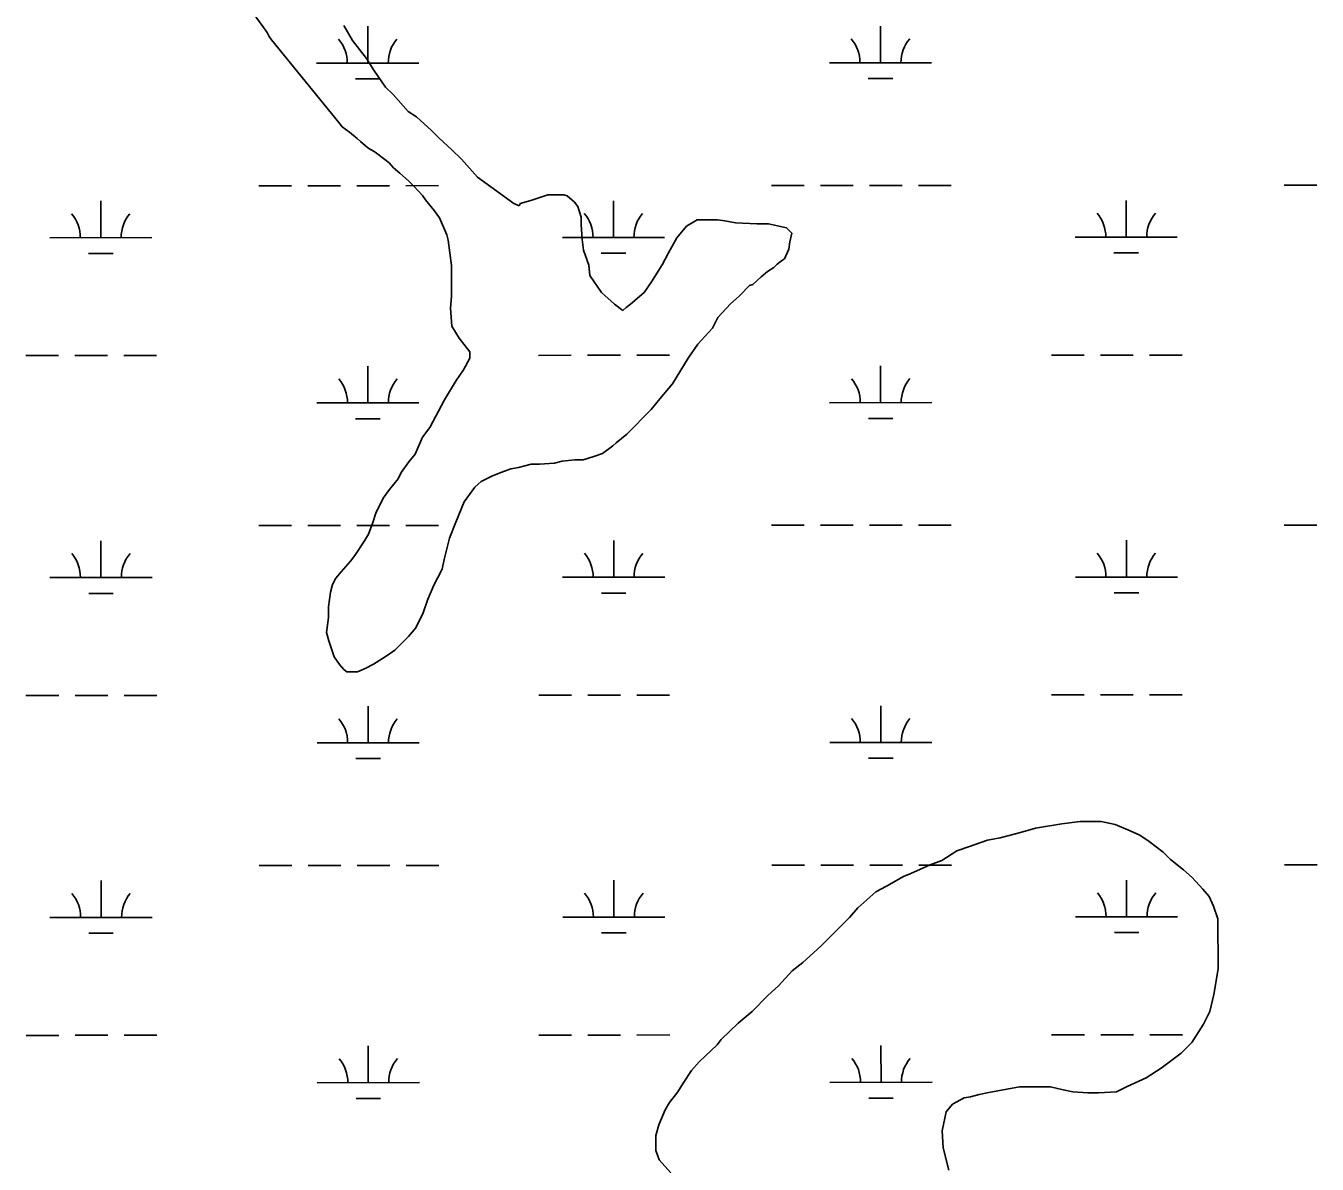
# Model space of a CAD drawing. Extents: x 3279314 to 3317160, y 734079 to 759431.
# Drawn here: x 3298660 to 3299924, y 742422 to 743536 of the extents above; entities that cross this region are included whole.
import ezdxf

# ---------------------------------------------------------------- set-up
doc = ezdxf.new("R2010")
doc.units = 0
doc.layers.add('V-SITE-VEGE', color=7, linetype='Continuous')
doc.layers.add('V-WETL-SWMP', color=7, linetype='Continuous')

msp = doc.modelspace()

# ---------------------------------------------------------------- linework, layer by layer
at = {"layer": 'V-SITE-VEGE'}
for p, q in [((3298896.2, 743530), (3298883.6, 743547.7)), ((3298971.2, 743536.7), (3298979.6, 743522.1)), ((3298898.3, 743525.9), (3298896.2, 743530)), ((3298900.4, 743522.8), (3298898.3, 743525.9)), ((3298966.5, 743441.8), (3298900.4, 743522.8)), ((3298979.6, 743522.1), (3298993.3, 743504.5)), ((3298993.3, 743504.5), (3299000.6, 743493)), ((3299000.6, 743493), (3299012.1, 743476.4)), ((3299012.1, 743476.4), (3299019.5, 743469.2)), ((3299019.5, 743469.2), (3299034.1, 743452.6)), ((3299034.1, 743452.6), (3299042.5, 743447.4)), ((3298969.6, 743437.7), (3298966.5, 743441.8)), ((3298976.9, 743432.5), (3298969.6, 743437.7)), ((3299042.5, 743447.4), (3299057.2, 743433.9)), ((3298984.2, 743426.3), (3298976.9, 743432.5)), ((3298987.4, 743423.2), (3298984.2, 743426.3)), ((3298994.7, 743416.9), (3298987.4, 743423.2)), ((3299057.2, 743433.9), (3299064.5, 743426.6)), ((3299064.5, 743426.6), (3299077, 743415.2)), ((3299002, 743412.8), (3298994.7, 743416.9)), ((3299011.4, 743405.6), (3299002, 743412.8)), ((3299077, 743415.2), (3299086.5, 743405.9)), ((3299015.6, 743402.4), (3299011.4, 743405.6)), ((3299019.8, 743397.3), (3299015.6, 743402.4)), ((3299086.5, 743405.9), (3299102.2, 743388.3)), ((3299026.1, 743392.1), (3299019.8, 743397.3)), ((3299034.5, 743384.8), (3299026.1, 743392.1)), ((3299039.7, 743379.6), (3299034.5, 743384.8)), ((3299102.2, 743388.3), (3299137.7, 743362.4)), ((3299048.1, 743370.3), (3299039.7, 743379.6)), ((3299051.2, 743366.1), (3299048.1, 743370.3)), ((3299059.6, 743355.8), (3299051.2, 743366.1)), ((3299137.7, 743362.4), (3299143, 743360.3)), ((3299143, 743360.3), (3299144, 743362.4)), ((3299144, 743362.4), (3299154.4, 743365.6)), ((3299154.4, 743365.6), (3299171, 743370.9)), ((3299171, 743370.9), (3299186.7, 743371)), ((3299186.7, 743371), (3299189.8, 743369.9)), ((3299189.8, 743369.9), (3299197.1, 743363.7)), ((3299197.1, 743363.7), (3299200.3, 743359.6)), ((3299200.3, 743359.6), (3299203.5, 743349.2)), ((3299064.9, 743348.5), (3299059.6, 743355.8)), ((3299072.2, 743331.9), (3299064.9, 743348.5)), ((3299203.5, 743349.2), (3299203.5, 743341.9)), ((3299203.5, 743341.9), (3299204.6, 743327.3)), ((3299297.3, 743328.8), (3299306.7, 743340.3)), ((3299306.7, 743340.3), (3299317.1, 743346.6)), ((3299317.1, 743346.6), (3299336.9, 743346.7)), ((3299336.9, 743346.7), (3299344.2, 743345.7)), ((3299344.2, 743345.7), (3299354.6, 743343.6)), ((3299354.6, 743343.6), (3299375.4, 743342.7)), ((3299375.4, 743342.7), (3299386.9, 743342.7)), ((3299386.9, 743342.7), (3299404.6, 743338.7)), ((3299404.6, 743338.7), (3299409.9, 743333.5)), ((3299073.3, 743326.7), (3299072.2, 743331.9)), ((3299076.6, 743301.7), (3299073.3, 743326.7)), ((3299204.6, 743327.3), (3299205.7, 743316.9)), ((3299289.1, 743314.1), (3299297.3, 743328.8)), ((3299407.8, 743325.1), (3299406.8, 743317.8)), ((3299409.9, 743333.5), (3299407.8, 743325.1)), ((3299205.7, 743316.9), (3299211, 743302.3)), ((3299282.9, 743302.6), (3299289.1, 743314.1)), ((3299406.8, 743317.8), (3299402.7, 743308.4)), ((3299076.7, 743271.4), (3299076.6, 743301.7)), ((3299211, 743302.3), (3299212.1, 743291.9)), ((3299272.5, 743285.9), (3299282.9, 743302.6)), ((3299392.3, 743300), (3299386.1, 743295.9)), ((3299395.4, 743303.2), (3299392.3, 743300)), ((3299399.6, 743306.3), (3299395.4, 743303.2)), ((3299402.7, 743308.4), (3299399.6, 743306.3)), ((3299212.1, 743291.9), (3299223.6, 743275.3)), ((3299265.3, 743275.5), (3299272.5, 743285.9)), ((3299379.8, 743290.6), (3299371.5, 743283.3)), ((3299386.1, 743295.9), (3299379.8, 743290.6)), ((3299075.7, 743260), (3299076.7, 743271.4)), ((3299223.6, 743275.3), (3299236.2, 743263.9)), ((3299251.8, 743263.9), (3299265.3, 743275.5)), ((3299358.1, 743271.7), (3299349.8, 743264.4)), ((3299368.4, 743282.2), (3299358.1, 743271.7)), ((3299371.5, 743283.3), (3299368.4, 743282.2)), ((3299076.8, 743242.3), (3299075.7, 743260)), ((3299236.2, 743263.9), (3299244.5, 743257.7)), ((3299244.5, 743257.7), (3299247.6, 743260.8)), ((3299247.6, 743260.8), (3299251.8, 743263.9)), ((3299349.8, 743264.4), (3299337.3, 743250.8)), ((3299337.3, 743250.8), (3299332.1, 743240.4)), ((3299084.2, 743230.8), (3299076.8, 743242.3)), ((3299332.1, 743240.4), (3299317.6, 743224.7)), ((3299094.7, 743217.3), (3299084.2, 743230.8)), ((3299317.6, 743224.7), (3299308.3, 743211.1)), ((3299088.5, 743199.6), (3299094.7, 743211.1)), ((3299094.7, 743211.1), (3299094.7, 743217.3)), ((3299308.3, 743211.1), (3299292.8, 743186)), ((3299081.3, 743189.1), (3299088.5, 743199.6)), ((3299069.9, 743170.3), (3299081.3, 743189.1)), ((3299292.8, 743186), (3299280.4, 743171.3)), ((3299055.4, 743143.2), (3299069.9, 743170.3)), ((3299280.4, 743171.3), (3299272.1, 743160.9)), ((3299272.1, 743160.9), (3299248.2, 743136.8)), ((3299041, 743117), (3299048.2, 743133.8)), ((3299048.2, 743133.8), (3299055.4, 743143.2)), ((3299248.2, 743136.8), (3299237.9, 743128.4)), ((3299234.7, 743125.3), (3299224.4, 743117.9)), ((3299237.9, 743128.4), (3299234.7, 743125.3)), ((3299027.5, 743099.3), (3299034.7, 743109.7)), ((3299034.7, 743109.7), (3299041, 743117)), ((3299154.6, 743107.2), (3299142.1, 743104)), ((3299162.9, 743107.2), (3299154.6, 743107.2)), ((3299177.5, 743108.3), (3299162.9, 743107.2)), ((3299184.8, 743110.4), (3299177.5, 743108.3)), ((3299197.3, 743111.5), (3299184.8, 743110.4)), ((3299205.6, 743111.6), (3299197.3, 743111.5)), ((3299216, 743114.8), (3299205.6, 743111.6)), ((3299224.4, 743117.9), (3299216, 743114.8)), ((3299024.4, 743093), (3299027.5, 743099.3)), ((3299116.1, 743095.5), (3299105.7, 743090.3)), ((3299123.4, 743098.7), (3299116.1, 743095.5)), ((3299134.8, 743102.9), (3299123.4, 743098.7)), ((3299142.1, 743104), (3299134.8, 743102.9)), ((3299009.9, 743074.2), (3299016.1, 743082.5)), ((3299016.1, 743082.5), (3299024.4, 743093)), ((3299099.5, 743085), (3299089.1, 743070.4)), ((3299105.7, 743090.3), (3299099.5, 743085)), ((3299002.7, 743059.5), (3299009.9, 743074.2)), ((3299089.1, 743070.4), (3299080.9, 743050.5)), ((3298999.6, 743050.2), (3299002.7, 743059.5)), ((3298995.5, 743038.7), (3298999.6, 743050.2)), ((3299080.9, 743050.5), (3299074.7, 743034.9)), ((3298982, 743017.8), (3298991.4, 743032.4)), ((3298991.4, 743032.4), (3298995.5, 743038.7)), ((3299074.7, 743034.9), (3299069.6, 743014)), ((3298968.6, 743002.1), (3298977.9, 743012.5)), ((3298977.9, 743012.5), (3298982, 743017.8)), ((3299069.6, 743014), (3299067.6, 743004.6)), ((3298960.3, 742989.5), (3298963.4, 742995.8)), ((3298963.4, 742995.8), (3298968.6, 743002.1)), ((3299063.4, 742996.3), (3299059.3, 742989)), ((3299067.6, 743004.6), (3299063.4, 742996.3)), ((3298956.2, 742967.6), (3298958.2, 742982.2)), ((3298958.2, 742982.2), (3298960.3, 742989.5)), ((3299059.3, 742989), (3299053.1, 742974.3)), ((3298956.3, 742957.2), (3298956.2, 742967.6)), ((3299053.1, 742974.3), (3299049, 742961.8)), ((3298954.3, 742942.6), (3298956.3, 742957.2)), ((3299049, 742961.8), (3299041.8, 742947.2)), ((3298956.4, 742934.3), (3298954.3, 742942.6)), ((3299041.8, 742947.2), (3299034.5, 742938.8)), ((3298961.7, 742918.7), (3298956.4, 742934.3)), ((3299034.5, 742938.8), (3299021, 742925.2)), ((3298966.9, 742911.4), (3298961.7, 742918.7)), ((3299011.7, 742918.9), (3299000.3, 742911.6)), ((3299021, 742925.2), (3299011.7, 742918.9)), ((3298971.1, 742906.2), (3298966.9, 742911.4)), ((3298974.2, 742904.1), (3298971.1, 742906.2)), ((3298992, 742907.4), (3298984.7, 742904.2)), ((3299000.3, 742911.6), (3298992, 742907.4)), ((3298984.7, 742904.2), (3298974.2, 742904.1)), ((3299648.2, 742751.1), (3299674.2, 742755.4)), ((3299674.2, 742755.4), (3299691.9, 742757.5)), ((3299691.9, 742757.5), (3299712.7, 742757.6)), ((3299712.7, 742757.6), (3299726.3, 742754.6)), ((3299726.3, 742754.6), (3299740.9, 742748.4)), ((3299601.3, 742739.4), (3299613.8, 742741.5)), ((3299613.8, 742741.5), (3299633.6, 742746.8)), ((3299633.6, 742746.8), (3299648.2, 742751.1)), ((3299740.9, 742748.4), (3299750.3, 742744.3)), ((3299750.3, 742744.3), (3299759.7, 742738.1)), ((3299556.6, 742719.4), (3299571.2, 742728.8)), ((3299571.2, 742728.8), (3299583.6, 742733)), ((3299583.6, 742733), (3299601.3, 742739.4)), ((3299759.7, 742738.1), (3299773.3, 742727.7)), ((3299773.3, 742727.7), (3299780.6, 742720.4)), ((3299526.4, 742706.7), (3299545.2, 742715.1)), ((3299545.2, 742715.1), (3299556.6, 742719.4)), ((3299780.6, 742720.4), (3299793.2, 742710.1)), ((3299502.5, 742694.1), (3299519.2, 742703.6)), ((3299519.2, 742703.6), (3299526.4, 742706.7)), ((3299793.2, 742710.1), (3299801.6, 742702.8)), ((3299801.6, 742702.8), (3299812.1, 742691.4)), ((3299492.1, 742688.8), (3299502.5, 742694.1)), ((3299812.1, 742691.4), (3299818.3, 742684.1)), ((3299474.5, 742673.1), (3299492.1, 742688.8)), ((3299818.3, 742684.1), (3299822.5, 742674.8)), ((3299466.2, 742663.7), (3299474.5, 742673.1)), ((3299822.5, 742674.8), (3299826.8, 742662.3)), ((3299438.2, 742635.4), (3299466.2, 742663.7)), ((3299826.8, 742662.3), (3299827, 742613.3)), ((3299420.6, 742619.7), (3299438.2, 742635.4)), ((3299410.2, 742611.3), (3299420.6, 742619.7)), ((3299396.7, 742596.7), (3299410.2, 742611.3)), ((3299827, 742613.3), (3299823, 742588.3)), ((3299386.3, 742587.2), (3299396.7, 742596.7)), ((3299370.8, 742571.5), (3299386.3, 742587.2)), ((3299823, 742588.3), (3299818.9, 742571.6)), ((3299357.3, 742560), (3299370.8, 742571.5)), ((3299818.9, 742571.6), (3299812.7, 742559.1)), ((3299340.7, 742544.3), (3299357.3, 742560)), ((3299812.7, 742559.1), (3299801.3, 742541.3)), ((3299318.9, 742522.3), (3299336.6, 742539.1)), ((3299336.6, 742539.1), (3299340.7, 742544.3)), ((3299801.3, 742541.3), (3299790.9, 742530.8)), ((3299790.9, 742530.8), (3299771.2, 742516.1)), ((3299303.4, 742501.4), (3299311.7, 742513.9)), ((3299311.7, 742513.9), (3299318.9, 742522.3)), ((3299771.2, 742516.1), (3299756.7, 742506.7)), ((3299298.2, 742493), (3299303.4, 742501.4)), ((3299756.7, 742506.7), (3299737.9, 742498.3)), ((3299289.9, 742482.6), (3299298.2, 742493)), ((3299584.8, 742488.2), (3299578.6, 742487.1)), ((3299593.1, 742490.3), (3299584.8, 742488.2)), ((3299602.5, 742492.4), (3299593.1, 742490.3)), ((3299620.2, 742495.6), (3299602.5, 742492.4)), ((3299632.7, 742497.8), (3299620.2, 742495.6)), ((3299662.9, 742497.9), (3299632.7, 742497.8)), ((3299675.4, 742494.8), (3299662.9, 742497.9)), ((3299684.8, 742492.8), (3299675.4, 742494.8)), ((3299699.4, 742491.8), (3299684.8, 742492.8)), ((3299709.8, 742491.9), (3299699.4, 742491.8)), ((3299727.5, 742493), (3299709.8, 742491.9)), ((3299737.9, 742498.3), (3299727.5, 742493)), ((3299279.6, 742460.6), (3299285.8, 742475.3)), ((3299285.8, 742475.3), (3299289.9, 742482.6)), ((3299567.1, 742480.8), (3299560.9, 742473.5)), ((3299578.6, 742487.1), (3299567.1, 742480.8)), ((3299560.9, 742473.5), (3299556.8, 742454.7)), ((3299276.5, 742450.2), (3299279.6, 742460.6)), ((3299276.6, 742435.6), (3299276.5, 742450.2)), ((3299556.8, 742454.7), (3299558, 742438)), ((3299558, 742438), (3299563.3, 742416.2)), ((3299279.8, 742426.3), (3299276.6, 742435.6)), ((3299291.3, 742413.8), (3299279.8, 742426.3))]:
    msp.add_line(p, q, dxfattribs=at)
at = {"layer": 'V-WETL-SWMP'}
for p, q in [((3298994.6, 743500), (3298994.6, 743536)), ((3299496.6, 743500.2), (3299496.5, 743536.2)), ((3298944.6, 743500), (3299044.6, 743500)), ((3299446.6, 743500.2), (3299546.6, 743500.3)), ((3298982.7, 743484.6), (3299006.7, 743484.6)), ((3299484.6, 743484.8), (3299508.6, 743484.8)), ((3298887.9, 743379.9), (3298919.9, 743379.9)), ((3298935.9, 743379.9), (3298967.9, 743379.9)), ((3298983.9, 743379.9), (3299015.9, 743379.9)), ((3299031.9, 743379.9), (3299063.9, 743380)), ((3299389.8, 743380.1), (3299421.8, 743380.1)), ((3299437.8, 743380.1), (3299469.8, 743380.2)), ((3299485.8, 743380.2), (3299517.8, 743380.2)), ((3299533.8, 743380.2), (3299565.8, 743380.2)), ((3299891.7, 743380.4), (3299923.7, 743380.4)), ((3298733.3, 743329), (3298733.3, 743365)), ((3299235.2, 743329.3), (3299235.2, 743365.3)), ((3299737.1, 743329.6), (3299737.1, 743365.6)), ((3298683.3, 743329), (3298783.3, 743329.1)), ((3299185.2, 743329.3), (3299285.2, 743329.3)), ((3299687.1, 743329.5), (3299787.1, 743329.6)), ((3298721.3, 743313.6), (3298745.3, 743313.6)), ((3299223.2, 743313.9), (3299247.2, 743313.9)), ((3299725.1, 743314.1), (3299749.1, 743314.1)), ((3298659.9, 743213.6), (3298691.9, 743213.6)), ((3298707.9, 743213.6), (3298739.9, 743213.6)), ((3298755.9, 743213.6), (3298787.9, 743213.6)), ((3299161.9, 743213.8), (3299193.9, 743213.9)), ((3299209.9, 743213.9), (3299241.9, 743213.9)), ((3299257.9, 743213.9), (3299289.9, 743213.9)), ((3299663.8, 743214.1), (3299695.8, 743214.1)), ((3299711.8, 743214.1), (3299743.8, 743214.1)), ((3299759.8, 743214.1), (3299791.8, 743214.2)), ((3298994.8, 743167.3), (3298994.8, 743203.3)), ((3299496.7, 743167.6), (3299496.7, 743203.6)), ((3298944.8, 743167.3), (3299044.8, 743167.3)), ((3299446.7, 743167.5), (3299546.7, 743167.6)), ((3298982.8, 743151.9), (3299006.8, 743151.9)), ((3299484.7, 743152.1), (3299508.7, 743152.2)), ((3298888, 743047.2), (3298920, 743047.2)), ((3298936, 743047.2), (3298968, 743047.2)), ((3298984, 743047.2), (3299016, 743047.3)), ((3299032, 743047.3), (3299064, 743047.3)), ((3299389.9, 743047.5), (3299421.9, 743047.5)), ((3299437.9, 743047.5), (3299469.9, 743047.5)), ((3299485.9, 743047.5), (3299517.9, 743047.5)), ((3299533.9, 743047.5), (3299565.9, 743047.5)), ((3299891.8, 743047.7), (3299923.8, 743047.7)), ((3298733.5, 742996.4), (3298733.4, 743032.4)), ((3299235.4, 742996.6), (3299235.4, 743032.6)), ((3299737.3, 742996.9), (3299737.3, 743032.9)), ((3298683.5, 742996.3), (3298783.5, 742996.4)), ((3299185.4, 742996.6), (3299285.4, 742996.7)), ((3299687.3, 742996.9), (3299787.3, 742996.9)), ((3298721.5, 742980.9), (3298745.5, 742980.9)), ((3299223.4, 742981.2), (3299247.4, 742981.2)), ((3299725.3, 742981.4), (3299749.3, 742981.5)), ((3298660.1, 742880.9), (3298692.1, 742880.9)), ((3298708.1, 742880.9), (3298740.1, 742880.9)), ((3298756.1, 742881), (3298788.1, 742881)), ((3299162, 742881.2), (3299194, 742881.2)), ((3299210, 742881.2), (3299242, 742881.2)), ((3299258, 742881.2), (3299290, 742881.2)), ((3299663.9, 742881.4), (3299695.9, 742881.4)), ((3299711.9, 742881.4), (3299743.9, 742881.5)), ((3299759.9, 742881.5), (3299791.9, 742881.5)), ((3298995, 742834.6), (3298995, 742870.6)), ((3299496.9, 742834.9), (3299496.9, 742870.9)), ((3298945, 742834.6), (3299045, 742834.7)), ((3299446.9, 742834.9), (3299546.9, 742834.9)), ((3298983, 742819.2), (3299007, 742819.2)), ((3299484.9, 742819.5), (3299508.9, 742819.5)), ((3299390.1, 742714.8), (3299422.1, 742714.8)), ((3299438.1, 742714.8), (3299470.1, 742714.8)), ((3299486.1, 742714.8), (3299518.1, 742714.8)), ((3299534.1, 742714.8), (3299566.1, 742714.9)), ((3299892, 742715), (3299924, 742715)), ((3298888.2, 742714.5), (3298920.2, 742714.5)), ((3298936.2, 742714.5), (3298968.2, 742714.6)), ((3298984.2, 742714.6), (3299016.2, 742714.6)), ((3299032.2, 742714.6), (3299064.2, 742714.6)), ((3298733.6, 742663.7), (3298733.6, 742699.7)), ((3299235.5, 742664), (3299235.5, 742700)), ((3299737.4, 742664.2), (3299737.4, 742700.2)), ((3299687.4, 742664.2), (3299787.4, 742664.2)), ((3298683.6, 742663.7), (3298783.6, 742663.7)), ((3299185.5, 742663.9), (3299285.5, 742664)), ((3298721.6, 742648.3), (3298745.6, 742648.3)), ((3299223.5, 742648.5), (3299247.5, 742648.5)), ((3299725.5, 742648.8), (3299749.5, 742648.8)), ((3298660.3, 742548.2), (3298692.3, 742548.2)), ((3298708.3, 742548.3), (3298740.3, 742548.3)), ((3298756.3, 742548.3), (3298788.3, 742548.3)), ((3298995.2, 742502), (3298995.1, 742538)), ((3299162.2, 742548.5), (3299194.2, 742548.5)), ((3299210.2, 742548.5), (3299242.2, 742548.5)), ((3299258.2, 742548.5), (3299290.2, 742548.6)), ((3299497.1, 742502.2), (3299497, 742538.2)), ((3299664.1, 742548.7), (3299696.1, 742548.8)), ((3299712.1, 742548.8), (3299744.1, 742548.8)), ((3299760.1, 742548.8), (3299792.1, 742548.8)), ((3298945.2, 742501.9), (3299045.2, 742502)), ((3299447.1, 742502.2), (3299547.1, 742502.3)), ((3298983.2, 742486.5), (3299007.2, 742486.5)), ((3299485.1, 742486.8), (3299509.1, 742486.8))]:
    msp.add_line(p, q, dxfattribs=at)
for centre, start, end in [((3299551.8, 743500.8), 139.2573, 180.801), ((3298939.4, 743500.4), 359.2573, 40.801), ((3299049.9, 743500.5), 139.2573, 180.801), ((3299441.3, 743500.7), 359.2573, 40.801), ((3298678.1, 743329.5), 359.2573, 40.801), ((3298788.5, 743329.6), 139.2573, 180.801), ((3299180, 743329.8), 359.2573, 40.801), ((3299290.4, 743329.8), 139.2573, 180.801), ((3299681.9, 743330), 359.2573, 40.801), ((3299792.4, 743330.1), 139.2573, 180.801), ((3298939.6, 743167.8), 359.2573, 40.801), ((3299050.1, 743167.8), 139.2573, 180.801), ((3299441.5, 743168), 359.2573, 40.801), ((3299552, 743168.1), 139.2573, 180.801), ((3298678.2, 742996.8), 359.2573, 40.801), ((3298788.7, 742996.9), 139.2573, 180.801), ((3299180.1, 742997.1), 359.2573, 40.801), ((3299290.6, 742997.1), 139.2573, 180.801), ((3299682, 742997.3), 359.2573, 40.801), ((3299792.5, 742997.4), 139.2573, 180.801), ((3298939.7, 742835.1), 359.2573, 40.801), ((3299050.2, 742835.1), 139.2573, 180.801), ((3299441.6, 742835.3), 359.2573, 40.801), ((3299552.1, 742835.4), 139.2573, 180.801), ((3298678.4, 742664.1), 359.2573, 40.801), ((3298788.9, 742664.2), 139.2573, 180.801), ((3299180.3, 742664.4), 359.2573, 40.801), ((3299290.8, 742664.5), 139.2573, 180.801), ((3299682.2, 742664.7), 359.2573, 40.801), ((3299792.7, 742664.7), 139.2573, 180.801), ((3298939.9, 742502.4), 359.2573, 40.801), ((3299050.4, 742502.5), 139.2573, 180.801), ((3299441.8, 742502.7), 359.2573, 40.801), ((3299552.3, 742502.7), 139.2573, 180.801)]:
    msp.add_arc(centre, 35.2, start, end, dxfattribs=at)

doc.saveas('drawing.dxf')
